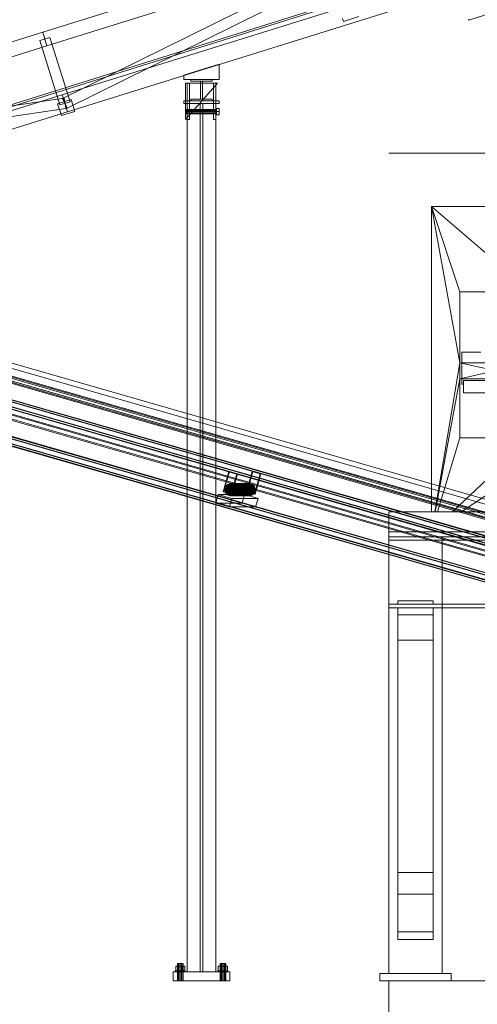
# Model space of a CAD drawing. Header units: millimetres. Extents: x -2233 to 61924, y -68080 to 6847.
# Tile 733 of 1022: x 22711 to 23999, y -67 to 2706. Entities that reach past the tile are written whole.
import ezdxf

# ---------------------------------------------------------------- set-up
doc = ezdxf.new("R2010")
doc.units = ezdxf.units.MM
for name, color, linetype, lineweight in [('COTAS_O', 1, 'Continuous', 0), ('COTAS_P', 1, 'Continuous', 0), ('lateral_briquetadora', 7, 'Continuous', 0), ('lateral_C02', 7, 'Continuous', 0), ('lateral_C10', 7, 'Continuous', 0)]:
    doc.layers.add(name, color=color, linetype=linetype, lineweight=lineweight)
doc.dimstyles.new('R19_100', dxfattribs={"dimtxt": 250, "dimasz": 150, "dimexe": 150, "dimexo": 80, "dimgap": 100, "dimtad": 1, "dimtih": 1, "dimtoh": 1, "dimdsep": 46, "dimcen": 0.09, "dimadec": 0, "dimazin": 0, "dimtfac": 1, "dimtdec": 4, "dimtofl": 0, "dimtmove": 0, "dimatfit": 3, "dimfxl": 1, "dimtolj": 1, "dimtzin": 0, "dimarcsym": 0})

# ---------------------------------------------------------------- blocks, each defined once
blk = doc.blocks.new('DIM_R27_4')
at = {"layer": 'COTAS_P'}
for p, q in [((15248.4, 1279.1), (24311.8, 4109.1)), ((24311.8, 4109.1), (24155.2, 4107.3)), ((24311.8, 4109.1), (24182.1, 4021.4)), ((24580.1, 3250), (24311.8, 4109.1)), ((15248.4, 1279.1), (15378.1, 1366.8)), ((15248.4, 1279.1), (15405, 1280.8)), ((15516.6, 420), (15248.4, 1279.1))]:
    blk.add_line(p, q, dxfattribs=at)
blk.add_text('9495 P', height=250, rotation=17.3406, dxfattribs=at).set_placement((19750.3, 2789.5))
blk = doc.blocks.new('DIM_R27_27')
at = {"layer": 'COTAS_O'}
for p, q in [((23750.1, 0), (23750.1, -900)), ((25950.1, 0), (25950.1, -900)), ((23750.1, -900), (23900.1, -855)), ((25950.1, -900), (25800.1, -855)), ((23750.1, -900), (25950.1, -900)), ((23750.1, -900), (23900.1, -945)), ((25950.1, -900), (25800.1, -945))]:
    blk.add_line(p, q, dxfattribs=at)
blk.add_text('2200 O', height=250, dxfattribs=at).set_placement((24850.1, -800))
blk = doc.blocks.new('DIM_R27_28')
at = {"layer": 'COTAS_O'}
for p, q in [((23750.1, 2330), (24450.1, 2330)), ((24450.1, 2330), (24405.1, 2180)), ((24450.1, 0), (24450.1, 2330)), ((24450.1, 2330), (24495.1, 2180)), ((24450.1, 0), (24405.1, 150)), ((24450.1, 0), (24495.1, 150)), ((23750.1, 0), (24450.1, 0))]:
    blk.add_line(p, q, dxfattribs=at)
blk.add_text('2330 O', height=250, rotation=90, dxfattribs=at).set_placement((24350.1, 1165))
blk = doc.blocks.new('DIM_R27_33')
at = {"layer": 'COTAS_P'}
for p, q in [((857.9, 0), (857.9, -2500)), ((61924.1, 0), (61924.1, -2500)), ((857.9, -2500), (1007.9, -2455)), ((61924.1, -2500), (61774.1, -2455)), ((857.9, -2500), (61924.1, -2500)), ((857.9, -2500), (1007.9, -2545)), ((61924.1, -2500), (61774.1, -2545))]:
    blk.add_line(p, q, dxfattribs=at)
blk.add_text('61066.24 P', height=250, dxfattribs=at).set_placement((31391, -2400))

msp = doc.modelspace()

# ---------------------------------------------------------------- linework, layer by layer
at = {"layer": 'lateral_briquetadora'}
for p, q in [((23870.067, 2180), (24150.067, 1940)), ((24350.067, 2180), (23870.067, 2180)), ((23870.067, 2180), (23950.067, 1940)), ((23870.067, 2180), (23950.067, 1740)), ((23870.067, 2180), (23870.067, 1320)), ((24054.359, 2180), (23870.067, 2180)), ((24052.224, 2180), (23870.067, 2180)), ((24050.067, 2180), (23870.067, 2180)), ((24047.911, 2180), (23870.067, 2180)), ((24045.775, 2180), (23870.067, 2180)), ((24043.681, 2180), (23870.067, 2180)), ((24041.648, 2180), (23870.067, 2180)), ((24039.697, 2180), (23870.067, 2180)), ((24037.845, 2180), (23870.067, 2180)), ((24036.111, 2180), (23870.067, 2180)), ((24034.511, 2180), (23870.067, 2180)), ((24033.061, 2180), (23870.067, 2180)), ((24031.775, 2180), (23870.067, 2180)), ((24030.665, 2180), (23870.067, 2180)), ((24029.742, 2180), (23870.067, 2180)), ((24029.015, 2180), (23870.067, 2180)), ((24028.49, 2180), (23870.067, 2180)), ((24028.173, 2180), (23870.067, 2180)), ((24028.067, 2180), (23870.067, 2180)), ((23950.067, 1940), (23950.067, 1740)), ((23950.067, 1940), (24150.067, 1940)), ((24036.111, 1940), (23950.067, 1940)), ((23950.067, 1940), (24034.511, 1940)), ((23950.067, 1940), (24033.061, 1940)), ((23950.067, 1940), (24031.775, 1940)), ((24037.845, 1940), (23950.067, 1940)), ((23950.067, 1940), (24030.665, 1940)), ((24039.697, 1940), (23950.067, 1940)), ((24041.648, 1940), (23950.067, 1940)), ((23950.067, 1940), (24029.742, 1940)), ((24043.681, 1940), (23950.067, 1940)), ((23950.067, 1940), (24029.015, 1940)), ((24045.775, 1940), (23950.067, 1940)), ((23950.067, 1940), (24028.49, 1940)), ((24047.911, 1940), (23950.067, 1940)), ((23950.067, 1940), (24028.173, 1940)), ((24050.067, 1940), (23950.067, 1940)), ((23950.067, 1940), (24028.067, 1940)), ((24009.102, 1770), (23955.067, 1770)), ((23955.067, 1770), (23955.067, 1680)), ((23950.067, 1740), (23879.479, 1320)), ((23950.067, 1740), (23950.067, 1695)), ((24150.067, 1695), (23950.067, 1740)), ((24150.067, 1740), (23950.067, 1740)), ((23950.067, 1695), (24150.067, 1740)), ((23950.067, 1695), (23880.462, 1320)), ((23950.067, 1695), (23950.067, 1529)), ((23950.067, 1695), (24150.067, 1695)), ((23960.067, 1680), (23955.067, 1680)), ((23960.067, 1690), (24000.067, 1690)), ((24045.413, 1690), (23960.067, 1690)), ((24278.603, 1690), (23960.067, 1690)), ((23960.067, 1690), (23960.067, 1655)), ((23960.067, 1690), (23960.067, 1680)), ((24052.227, 1655), (23960.067, 1655)), ((24289.677, 1655), (23960.067, 1655)), ((23950.067, 1529), (23886.973, 1320)), ((24150.067, 1529), (23929.237, 1320)), ((24150.067, 1529), (23950.067, 1529)), ((23954.067, 1320), (24230.067, 1504)), ((23750.067, 1320), (25950.067, 1320)), ((23750.067, 1320), (23750.067, 1264)), ((23870.067, 1320), (23879.479, 1320)), ((23870.067, 1320), (25830.067, 1320)), ((23879.479, 1320), (23880.462, 1320)), ((23880.462, 1320), (23886.973, 1320)), ((23886.973, 1320), (23929.237, 1320)), ((23929.237, 1320), (23954.067, 1320)), ((23954.067, 1320), (25456.734, 1320)), ((24243.401, 1320), (23954.067, 1320)), ((23750.067, 1240), (23750.067, 1264)), ((23750.067, 1264), (25950.067, 1264)), ((23750.067, 1250), (23750.067, 1264)), ((23750.067, 1264), (24150.067, 1264)), ((23750.067, 1250), (23900.067, 1250)), ((23750.067, 1240), (23750.067, 1250)), ((23750.067, 1250), (25950.067, 1250)), ((23900.067, 1240), (23900.067, 1250)), ((23900.067, 1250), (25800.067, 1250)), ((23900.067, 1250), (24150.067, 1250)), ((23750.067, 1240), (23900.067, 1240)), ((23750.067, 1060), (23750.067, 1240)), ((23750.067, 1240), (25950.067, 1240)), ((23900.067, 1060), (23900.067, 1240)), ((23900.067, 1240), (25800.067, 1240)), ((23750.067, 20), (23750.067, 1060)), ((23750.067, 1060), (23900.067, 1060)), ((23750.067, 1060), (25950.067, 1060)), ((23775.067, 1060), (23775.067, 1069.143)), ((23775.067, 1069.143), (23875.067, 1069.143)), ((23775.067, 1060), (23875.067, 1060)), ((23875.067, 1060), (23875.067, 1069.143)), ((23900.067, 1050), (23900.067, 1060)), ((23900.067, 1060), (25800.067, 1060)), ((23750.067, 20), (23750.067, 1050)), ((23750.067, 1050), (23900.067, 1050)), ((23775.067, 305.038), (23775.067, 1050)), ((23775.067, 1050), (23875.067, 1050)), ((23775.067, 1050), (23775.067, 1030)), ((23775.067, 1050), (23775.067, 243.475)), ((23775.067, 1030), (23875.067, 1030)), ((23875.067, 305.038), (23875.067, 1050)), ((23875.067, 1050), (23875.067, 1030)), ((23875.067, 1050), (23875.067, 243.475)), ((23900.067, 20), (23900.067, 1050)), ((23900.067, 1050), (25800.067, 1050)), ((23775.067, 137.184), (23775.067, 958.693)), ((23775.067, 958.693), (23875.067, 958.693)), ((23775.067, 958.693), (23775.067, 115.739)), ((23875.067, 137.184), (23875.067, 958.693)), ((23875.067, 958.693), (23875.067, 115.739)), ((23775.067, 137.184), (23775.067, 305.038)), ((23775.067, 305.038), (23875.067, 305.038)), ((23875.067, 137.184), (23875.067, 305.038)), ((23775.067, 115.739), (23775.067, 243.475)), ((23775.067, 243.475), (23875.067, 243.475)), ((23875.067, 115.739), (23875.067, 243.475)), ((23775.067, 137.184), (23875.067, 137.184)), ((23775.067, 115.739), (23875.067, 115.739)), ((23725.067, 0), (23725.067, 20)), ((23725.067, 20), (23925.067, 20)), ((23725.067, 0), (23925.067, 0)), ((23750.067, 20), (23900.067, 20)), ((23925.067, 0), (23925.067, 20))]:
    msp.add_line(p, q, dxfattribs=at)
at = {"layer": 'lateral_C02'}
for p, q in [((15575.415, 232.817), (24634.01, 3078.273)), ((15576.913, 228.047), (24635.508, 3073.503)), ((22775.666, 2670.874), (23921.126, 3028.536)), ((22831.602, 2483.861), (23920.432, 3022.888)), ((22844.912, 2456.976), (23933.742, 2996.002)), ((22787.589, 2632.692), (23933.048, 2990.354)), ((22830.806, 2494.282), (23976.266, 2851.944)), ((23975.038, 2704.895), (24395.04, 2836.038)), ((22845.709, 2446.555), (23991.168, 2804.217)), ((23619.674, 2708.963), (23622.059, 2701.326)), ((23622.059, 2701.326), (23665.968, 2715.037)), ((23974.144, 2707.759), (23975.038, 2704.895)), ((21630.207, 2313.212), (22775.666, 2670.874)), ((22775.666, 2670.874), (22787.589, 2632.692)), ((22795.946, 2656.254), (22767.309, 2647.312)), ((22823.939, 2465.948), (22767.309, 2647.312)), ((22795.946, 2656.254), (22852.576, 2474.889)), ((21642.129, 2275.03), (22787.589, 2632.692)), ((23172.458, 2549.628), (23272.458, 2580.852)), ((23272.458, 2537.628), (23272.458, 2580.852)), ((23172.458, 2549.628), (23172.458, 2537.628)), ((23172.458, 2537.628), (23272.458, 2537.628)), ((23177.756, 2424.628), (23267.756, 2527.628)), ((23267.756, 2527.628), (23177.756, 2527.628)), ((23177.756, 2527.628), (23177.756, 2424.628)), ((23182.756, 2424.628), (23182.756, 2527.628)), ((23182.756, 2527.628), (23188.756, 2527.628)), ((23188.756, 2424.628), (23188.756, 2527.628)), ((23192.756, 2532.628), (23192.756, 2537.628)), ((23192.756, 2537.628), (23252.756, 2537.628)), ((23252.756, 2532.628), (23192.756, 2532.628)), ((23220.256, 2482.628), (23220.256, 2532.628)), ((23220.256, 2532.628), (23225.256, 2532.628)), ((23225.256, 2532.628), (23225.256, 2482.628)), ((23252.756, 2537.628), (23252.756, 2532.628)), ((23256.756, 2424.628), (23256.756, 2527.628)), ((23256.756, 2527.628), (23262.756, 2527.628)), ((23262.756, 2424.628), (23262.756, 2527.628)), ((21633.991, 2308.962), (22836.081, 2485.26)), ((21685.346, 2136.62), (22830.806, 2494.282)), ((22817.676, 2469.23), (22855.858, 2481.152)), ((22817.676, 2469.23), (22828.108, 2435.821)), ((22852.576, 2474.889), (22823.939, 2465.948)), ((22830.806, 2494.282), (22845.709, 2446.555)), ((22831.602, 2483.861), (22844.912, 2456.976)), ((22836.081, 2485.26), (22840.434, 2455.577)), ((22866.29, 2447.743), (22855.858, 2481.152)), ((23172.756, 2477.628), (23272.756, 2477.628)), ((23172.756, 2477.628), (23172.756, 2469.628)), ((23172.756, 2469.628), (23272.756, 2469.628)), ((23182.756, 2469.628), (23262.756, 2469.628)), ((23182.756, 2469.628), (23182.756, 25)), ((23192.756, 2477.628), (23192.756, 2482.628)), ((23192.756, 2482.628), (23252.756, 2482.628)), ((23252.756, 2477.628), (23192.756, 2477.628)), ((23219.256, 2469.628), (23226.256, 2469.628)), ((23219.256, 2469.628), (23219.256, 25)), ((23225.256, 2482.628), (23220.256, 2482.628)), ((23226.256, 25), (23226.256, 2469.628)), ((23252.756, 2482.628), (23252.756, 2477.628)), ((23262.756, 25), (23262.756, 2469.628)), ((23272.756, 2469.628), (23272.756, 2477.628)), ((21638.344, 2279.28), (22840.434, 2455.577)), ((21700.249, 2088.893), (22845.709, 2446.555)), ((22828.108, 2435.821), (22866.29, 2447.743)), ((23180.756, 2452.67), (23180.756, 2453.528)), ((23180.756, 2453.528), (23264.756, 2453.528)), ((23180.756, 2450.328), (23180.756, 2452.67)), ((23180.756, 2452.67), (23264.756, 2452.67)), ((23180.756, 2447.128), (23180.756, 2450.328)), ((23180.756, 2450.328), (23264.756, 2450.328)), ((23180.756, 2443.928), (23180.756, 2447.128)), ((23264.756, 2447.128), (23180.756, 2447.128)), ((23180.756, 2443.928), (23180.756, 2441.585)), ((23180.756, 2443.928), (23264.756, 2443.928)), ((23180.756, 2441.585), (23180.756, 2440.728)), ((23180.756, 2441.585), (23264.756, 2441.585)), ((23180.756, 2440.728), (23264.756, 2440.728)), ((23264.756, 2447.128), (23264.756, 2456.134)), ((23264.756, 2456.134), (23272.756, 2456.134)), ((23264.756, 2452.67), (23264.756, 2453.528)), ((23264.756, 2450.328), (23264.756, 2452.67)), ((23264.756, 2447.128), (23264.756, 2450.328)), ((23264.756, 2447.128), (23264.756, 2443.928)), ((23264.756, 2438.121), (23264.756, 2447.128)), ((23272.756, 2447.128), (23264.756, 2447.128)), ((23264.756, 2443.928), (23264.756, 2441.585)), ((23264.756, 2441.585), (23264.756, 2440.728)), ((23272.756, 2447.128), (23272.756, 2456.134)), ((23272.756, 2447.128), (23272.756, 2438.121)), ((23188.756, 2424.628), (23182.756, 2424.628)), ((23262.756, 2424.628), (23256.756, 2424.628)), ((23264.756, 2438.121), (23272.756, 2438.121)), ((23149.821, 28), (23148.756, 28)), ((23148.756, 25), (23148.756, 28)), ((23152.856, 28), (23149.821, 28)), ((23149.821, 25), (23149.821, 28)), ((23156.356, 40.8), (23149.956, 40.8)), ((23149.956, 28), (23149.956, 40.8)), ((23156.356, 28), (23149.956, 28)), ((23157.398, 28), (23152.856, 28)), ((23152.856, 25), (23152.856, 28)), ((23155.828, 48), (23154.756, 48)), ((23154.756, 0), (23154.756, 48)), ((23158.756, 48), (23155.828, 48)), ((23155.828, 0), (23155.828, 48)), ((23169.156, 40.8), (23156.356, 40.8)), ((23156.356, 28), (23156.356, 40.8)), ((23169.156, 28), (23156.356, 28)), ((23162.756, 28), (23157.398, 28)), ((23157.398, 25), (23157.398, 28)), ((23162.756, 48), (23158.756, 48)), ((23158.756, 0), (23158.756, 48)), ((23166.756, 48), (23162.756, 48)), ((23162.756, 0), (23162.756, 48)), ((23168.113, 28), (23162.756, 28)), ((23162.756, 25), (23162.756, 28)), ((23169.684, 48), (23166.756, 48)), ((23166.756, 0), (23166.756, 48)), ((23172.655, 28), (23168.113, 28)), ((23168.113, 25), (23168.113, 28)), ((23175.556, 40.8), (23169.156, 40.8)), ((23169.156, 28), (23169.156, 40.8)), ((23169.156, 28), (23175.556, 28)), ((23170.756, 48), (23169.684, 48)), ((23169.684, 0), (23169.684, 48)), ((23170.756, 48), (23170.756, 0)), ((23175.69, 28), (23172.655, 28)), ((23172.655, 25), (23172.655, 28)), ((23175.556, 40.8), (23175.556, 28)), ((23176.756, 28), (23175.69, 28)), ((23175.69, 25), (23175.69, 28)), ((23176.756, 28), (23176.756, 25)), ((23269.821, 28), (23268.756, 28)), ((23268.756, 25), (23268.756, 28)), ((23272.856, 28), (23269.821, 28)), ((23269.821, 25), (23269.821, 28)), ((23276.356, 40.8), (23269.956, 40.8)), ((23269.956, 28), (23269.956, 40.8)), ((23276.356, 28), (23269.956, 28)), ((23277.398, 28), (23272.856, 28)), ((23272.856, 25), (23272.856, 28)), ((23275.828, 48), (23274.756, 48)), ((23274.756, 0), (23274.756, 48)), ((23278.756, 48), (23275.828, 48)), ((23275.828, 0), (23275.828, 48)), ((23289.156, 40.8), (23276.356, 40.8)), ((23276.356, 28), (23276.356, 40.8)), ((23289.156, 28), (23276.356, 28)), ((23282.756, 28), (23277.398, 28)), ((23277.398, 25), (23277.398, 28)), ((23282.756, 48), (23278.756, 48)), ((23278.756, 0), (23278.756, 48)), ((23286.756, 48), (23282.756, 48)), ((23282.756, 0), (23282.756, 48)), ((23288.113, 28), (23282.756, 28)), ((23282.756, 25), (23282.756, 28)), ((23289.684, 48), (23286.756, 48)), ((23286.756, 0), (23286.756, 48)), ((23292.655, 28), (23288.113, 28)), ((23288.113, 25), (23288.113, 28)), ((23295.556, 40.8), (23289.156, 40.8)), ((23289.156, 28), (23289.156, 40.8)), ((23289.156, 28), (23295.556, 28)), ((23290.756, 48), (23289.684, 48)), ((23289.684, 0), (23289.684, 48)), ((23290.756, 48), (23290.756, 0)), ((23295.69, 28), (23292.655, 28)), ((23292.655, 25), (23292.655, 28)), ((23295.556, 40.8), (23295.556, 28)), ((23296.756, 28), (23295.69, 28)), ((23295.69, 25), (23295.69, 28)), ((23296.756, 28), (23296.756, 25)), ((23142.756, 25), (23302.756, 25)), ((23142.756, 25), (23142.756, 0)), ((23142.756, 0), (23302.756, 0)), ((23149.821, 25), (23148.756, 25)), ((23152.856, 25), (23149.821, 25)), ((23157.398, 25), (23152.856, 25)), ((23155.828, 0), (23154.756, 0)), ((23158.756, 0), (23155.828, 0)), ((23162.756, 25), (23157.398, 25)), ((23162.756, 0), (23158.756, 0)), ((23168.113, 25), (23162.756, 25)), ((23166.756, 0), (23162.756, 0)), ((23169.684, 0), (23166.756, 0)), ((23172.655, 25), (23168.113, 25)), ((23169.684, 0), (23170.756, 0)), ((23175.69, 25), (23172.655, 25)), ((23175.69, 25), (23176.756, 25)), ((23182.756, 25), (23262.756, 25)), ((23219.256, 25), (23226.256, 25)), ((23269.821, 25), (23268.756, 25)), ((23272.856, 25), (23269.821, 25)), ((23277.398, 25), (23272.856, 25)), ((23275.828, 0), (23274.756, 0)), ((23278.756, 0), (23275.828, 0)), ((23282.756, 25), (23277.398, 25)), ((23282.756, 0), (23278.756, 0)), ((23288.113, 25), (23282.756, 25)), ((23286.756, 0), (23282.756, 0)), ((23289.684, 0), (23286.756, 0)), ((23292.655, 25), (23288.113, 25)), ((23289.684, 0), (23290.756, 0)), ((23295.69, 25), (23292.655, 25)), ((23295.69, 25), (23296.756, 25)), ((23302.756, 0), (23302.756, 25))]:
    msp.add_line(p, q, dxfattribs=at)
at = {"layer": 'lateral_C10'}
for p, q in [((18988.79, 2748.105), (27688.79, 248.105)), ((27689.597, 250.991), (18989.597, 2750.991)), ((27738.109, 248.105), (19038.109, 2748.105)), ((19038.916, 2750.991), (27738.916, 250.991)), ((27641.249, 301.027), (19055.13, 2768.302)), ((19055.623, 2768.302), (27641.742, 301.027)), ((27691.72, 301.027), (19105.6, 2768.302)), ((19106.094, 2768.302), (27692.213, 301.027)), ((19045.715, 2734.629), (27631.834, 267.353)), ((27632.328, 267.353), (19046.208, 2734.629)), ((19054.413, 2726.129), (27621.552, 264.308)), ((27622.359, 267.194), (19055.22, 2729.016)), ((19096.186, 2734.629), (27682.305, 267.353)), ((27682.798, 267.353), (19096.679, 2734.629)), ((27670.872, 264.308), (19103.733, 2726.129)), ((19104.54, 2729.016), (27671.679, 267.194)), ((18891.2, 2699.847), (27724.061, 161.669)), ((27725.675, 167.441), (18892.814, 2705.62)), ((18893.471, 2705.62), (27726.332, 167.441)), ((27728.171, 161.669), (18895.31, 2699.847)), ((18896.924, 2705.62), (27729.785, 167.441)), ((18961.069, 2699.847), (27793.93, 161.669)), ((27795.544, 167.441), (18962.683, 2705.62)), ((27798.04, 161.669), (18965.179, 2699.847)), ((27798.997, 167.441), (18966.136, 2705.62)), ((18966.793, 2705.62), (27799.654, 167.441)), ((18961.084, 2649.009), (27661.084, 149.009)), ((27661.891, 151.895), (18961.891, 2651.895)), ((27710.403, 149.009), (19010.403, 2649.009)), ((19011.21, 2651.895), (27711.21, 151.895)), ((27698.776, 71.232), (18865.914, 2609.41)), ((18870.024, 2609.41), (27702.886, 71.232)), ((27768.645, 71.232), (18935.784, 2609.41)), ((18939.894, 2609.41), (27772.755, 71.232)), ((18864.301, 2603.637), (27697.162, 65.459)), ((27697.819, 65.459), (18864.958, 2603.637)), ((27701.272, 65.459), (18868.411, 2603.637)), ((18934.17, 2603.637), (27767.031, 65.459)), ((18937.622, 2603.637), (27770.484, 65.459)), ((27771.141, 65.459), (18938.28, 2603.637)), ((23283.391, 1376.305), (23299.53, 1434.03)), ((23285.035, 1376.305), (23301.174, 1434.03)), ((23322.306, 1427.486), (23299.53, 1434.03)), ((23299.53, 1434.03), (23301.174, 1434.03)), ((23301.174, 1434.03), (23323.95, 1427.486)), ((23322.306, 1427.486), (23306.167, 1369.76)), ((23307.811, 1369.76), (23323.95, 1427.486)), ((23323.95, 1427.486), (23322.306, 1427.486)), ((23349.15, 1376.305), (23365.29, 1434.03)), ((23350.794, 1376.305), (23366.934, 1434.03)), ((23388.066, 1427.486), (23365.29, 1434.03)), ((23365.29, 1434.03), (23366.934, 1434.03)), ((23366.934, 1434.03), (23389.71, 1427.486)), ((23388.066, 1427.486), (23371.926, 1369.76)), ((23373.57, 1369.76), (23389.71, 1427.486)), ((23389.71, 1427.486), (23388.066, 1427.486)), ((23289.145, 1387.289), (23288.562, 1384.009)), ((23290.347, 1390.391), (23289.145, 1387.289)), ((23340.93, 1387.289), (23289.145, 1387.289)), ((23292.123, 1393.195), (23290.347, 1390.391)), ((23290.347, 1390.391), (23342.132, 1390.391)), ((23292.004, 1386.374), (23291.377, 1385.384)), ((23292.809, 1387.221), (23292.004, 1386.374)), ((23292.004, 1386.374), (23361.051, 1386.374)), ((23294.404, 1395.595), (23292.123, 1393.195)), ((23292.123, 1393.195), (23343.908, 1393.195)), ((23293.762, 1387.892), (23292.809, 1387.221)), ((23292.809, 1387.221), (23361.857, 1387.221)), ((23294.825, 1388.362), (23293.762, 1387.892)), ((23293.762, 1387.892), (23362.809, 1387.892)), ((23297.103, 1397.496), (23294.404, 1395.595)), ((23294.404, 1395.595), (23346.19, 1395.595)), ((23295.959, 1388.612), (23294.825, 1388.362)), ((23294.825, 1388.362), (23363.873, 1388.362)), ((23297.119, 1388.634), (23295.959, 1388.612)), ((23295.959, 1388.612), (23365.006, 1388.612)), ((23300.117, 1398.828), (23297.103, 1397.496)), ((23297.103, 1397.496), (23348.889, 1397.496)), ((23298.261, 1388.426), (23297.119, 1388.634)), ((23297.119, 1388.634), (23366.166, 1388.634)), ((23299.341, 1387.996), (23298.261, 1388.426)), ((23298.261, 1388.426), (23367.308, 1388.426)), ((23300.317, 1387.36), (23299.341, 1387.996)), ((23299.341, 1387.996), (23368.388, 1387.996)), ((23303.329, 1399.538), (23300.117, 1398.828)), ((23300.117, 1398.828), (23351.902, 1398.828)), ((23301.152, 1386.544), (23300.317, 1387.36)), ((23300.317, 1387.36), (23369.364, 1387.36)), ((23301.814, 1385.578), (23301.152, 1386.544)), ((23301.152, 1386.544), (23370.2, 1386.544)), ((23306.615, 1399.599), (23303.329, 1399.538)), ((23303.329, 1399.538), (23355.114, 1399.538)), ((23309.851, 1399.009), (23306.615, 1399.599)), ((23306.615, 1399.599), (23358.401, 1399.599)), ((23312.91, 1397.79), (23309.851, 1399.009)), ((23309.851, 1399.009), (23361.636, 1399.009)), ((23315.676, 1395.99), (23312.91, 1397.79)), ((23312.91, 1397.79), (23364.696, 1397.79)), ((23318.043, 1393.677), (23315.676, 1395.99)), ((23315.676, 1395.99), (23367.462, 1395.99)), ((23319.919, 1390.94), (23318.043, 1393.677)), ((23318.043, 1393.677), (23369.829, 1393.677)), ((23321.232, 1387.885), (23319.919, 1390.94)), ((23319.919, 1390.94), (23371.705, 1390.94)), ((23321.933, 1384.629), (23321.232, 1387.885)), ((23321.232, 1387.885), (23373.018, 1387.885)), ((23340.348, 1384.009), (23340.93, 1387.289)), ((23340.93, 1387.289), (23342.132, 1390.391)), ((23342.132, 1390.391), (23343.908, 1393.195)), ((23343.908, 1393.195), (23346.19, 1395.595)), ((23346.19, 1395.595), (23348.889, 1397.496)), ((23348.889, 1397.496), (23351.902, 1398.828)), ((23351.902, 1398.828), (23355.114, 1399.538)), ((23355.114, 1399.538), (23358.401, 1399.599)), ((23358.401, 1399.599), (23361.636, 1399.009)), ((23360.425, 1385.384), (23361.051, 1386.374)), ((23361.051, 1386.374), (23361.857, 1387.221)), ((23361.636, 1399.009), (23364.696, 1397.79)), ((23361.857, 1387.221), (23362.809, 1387.892)), ((23362.809, 1387.892), (23363.873, 1388.362)), ((23363.873, 1388.362), (23365.006, 1388.612)), ((23364.696, 1397.79), (23367.462, 1395.99)), ((23365.006, 1388.612), (23366.166, 1388.634)), ((23366.166, 1388.634), (23367.308, 1388.426)), ((23367.308, 1388.426), (23368.388, 1387.996)), ((23367.462, 1395.99), (23369.829, 1393.677)), ((23368.388, 1387.996), (23369.364, 1387.36)), ((23369.364, 1387.36), (23370.2, 1386.544)), ((23369.829, 1393.677), (23371.705, 1390.94)), ((23370.2, 1386.544), (23370.862, 1385.578)), ((23371.705, 1390.94), (23373.018, 1387.885)), ((23373.018, 1387.885), (23373.718, 1384.629)), ((23263.096, 1344.813), (23269.821, 1368.865)), ((23307.781, 1357.957), (23269.821, 1368.865)), ((23269.821, 1368.865), (23343.8, 1368.865)), ((23285.035, 1376.305), (23283.391, 1376.305)), ((23283.391, 1376.305), (23306.167, 1369.76)), ((23307.811, 1369.76), (23285.035, 1376.305)), ((23288.562, 1384.009), (23288.623, 1380.677)), ((23288.562, 1384.009), (23340.348, 1384.009)), ((23288.623, 1380.677), (23289.323, 1377.421)), ((23288.623, 1380.677), (23340.408, 1380.677)), ((23289.323, 1377.421), (23290.636, 1374.366)), ((23289.323, 1377.421), (23341.109, 1377.421)), ((23290.636, 1374.366), (23292.512, 1371.629)), ((23290.636, 1374.366), (23342.422, 1374.366)), ((23290.953, 1384.289), (23290.747, 1383.132)), ((23290.747, 1383.132), (23290.768, 1381.956)), ((23290.747, 1383.132), (23359.795, 1383.132)), ((23290.768, 1381.956), (23291.016, 1380.807)), ((23290.768, 1381.956), (23359.816, 1381.956)), ((23291.377, 1385.384), (23290.953, 1384.289)), ((23360, 1384.289), (23290.953, 1384.289)), ((23291.016, 1380.807), (23291.479, 1379.728)), ((23291.016, 1380.807), (23360.063, 1380.807)), ((23291.377, 1385.384), (23360.425, 1385.384)), ((23291.479, 1379.728), (23292.141, 1378.762)), ((23291.479, 1379.728), (23360.527, 1379.728)), ((23292.141, 1378.762), (23292.977, 1377.946)), ((23292.141, 1378.762), (23361.189, 1378.762)), ((23292.512, 1371.629), (23294.879, 1369.317)), ((23292.512, 1371.629), (23344.298, 1371.629)), ((23292.977, 1377.946), (23293.953, 1377.311)), ((23292.977, 1377.946), (23362.024, 1377.946)), ((23293.953, 1377.311), (23295.033, 1376.881)), ((23293.953, 1377.311), (23363, 1377.311)), ((23294.879, 1369.317), (23297.645, 1367.516)), ((23294.879, 1369.317), (23346.665, 1369.317)), ((23295.033, 1376.881), (23296.175, 1376.672)), ((23295.033, 1376.881), (23364.08, 1376.881)), ((23296.175, 1376.672), (23297.335, 1376.694)), ((23296.175, 1376.672), (23365.222, 1376.672)), ((23297.335, 1376.694), (23298.468, 1376.944)), ((23297.335, 1376.694), (23366.382, 1376.694)), ((23297.645, 1367.516), (23300.705, 1366.297)), ((23297.645, 1367.516), (23349.431, 1367.516)), ((23298.468, 1376.944), (23299.532, 1377.414)), ((23298.468, 1376.944), (23367.516, 1376.944)), ((23299.532, 1377.414), (23300.484, 1378.086)), ((23299.532, 1377.414), (23368.579, 1377.414)), ((23300.484, 1378.086), (23301.29, 1378.932)), ((23300.484, 1378.086), (23369.532, 1378.086)), ((23300.705, 1366.297), (23303.94, 1365.707)), ((23300.705, 1366.297), (23352.49, 1366.297)), ((23301.29, 1378.932), (23301.916, 1379.922)), ((23301.29, 1378.932), (23370.337, 1378.932)), ((23302.278, 1384.5), (23301.814, 1385.578)), ((23301.814, 1385.578), (23370.862, 1385.578)), ((23301.916, 1379.922), (23302.341, 1381.017)), ((23301.916, 1379.922), (23370.964, 1379.922)), ((23302.525, 1383.351), (23302.278, 1384.5)), ((23302.278, 1384.5), (23371.325, 1384.5)), ((23302.341, 1381.017), (23302.546, 1382.175)), ((23302.341, 1381.017), (23371.388, 1381.017)), ((23302.546, 1382.175), (23302.525, 1383.351)), ((23302.525, 1383.351), (23371.573, 1383.351)), ((23302.546, 1382.175), (23371.594, 1382.175)), ((23303.94, 1365.707), (23307.227, 1365.768)), ((23303.94, 1365.707), (23355.726, 1365.707)), ((23306.167, 1369.76), (23307.811, 1369.76)), ((23307.227, 1365.768), (23310.439, 1366.478)), ((23307.227, 1365.768), (23359.012, 1365.768)), ((23310.439, 1366.478), (23313.452, 1367.81)), ((23310.439, 1366.478), (23362.224, 1366.478)), ((23313.452, 1367.81), (23316.151, 1369.712)), ((23313.452, 1367.81), (23365.238, 1367.81)), ((23316.151, 1369.712), (23318.433, 1372.111)), ((23316.151, 1369.712), (23367.937, 1369.712)), ((23318.433, 1372.111), (23320.209, 1374.915)), ((23318.433, 1372.111), (23370.218, 1372.111)), ((23320.209, 1374.915), (23321.411, 1378.017)), ((23320.209, 1374.915), (23371.994, 1374.915)), ((23321.411, 1378.017), (23321.993, 1381.297)), ((23321.411, 1378.017), (23373.196, 1378.017)), ((23321.993, 1381.297), (23321.933, 1384.629)), ((23321.933, 1384.629), (23373.718, 1384.629)), ((23321.993, 1381.297), (23373.779, 1381.297)), ((23337.075, 1344.813), (23343.8, 1368.865)), ((23340.408, 1380.677), (23340.348, 1384.009)), ((23341.109, 1377.421), (23340.408, 1380.677)), ((23342.422, 1374.366), (23341.109, 1377.421)), ((23344.298, 1371.629), (23342.422, 1374.366)), ((23343.8, 1368.865), (23381.761, 1357.957)), ((23346.665, 1369.317), (23344.298, 1371.629)), ((23349.431, 1367.516), (23346.665, 1369.317)), ((23350.794, 1376.305), (23349.15, 1376.305)), ((23349.15, 1376.305), (23371.926, 1369.76)), ((23352.49, 1366.297), (23349.431, 1367.516)), ((23373.57, 1369.76), (23350.794, 1376.305)), ((23355.726, 1365.707), (23352.49, 1366.297)), ((23359.012, 1365.768), (23355.726, 1365.707)), ((23362.224, 1366.478), (23359.012, 1365.768)), ((23359.795, 1383.132), (23360, 1384.289)), ((23359.816, 1381.956), (23359.795, 1383.132)), ((23360.063, 1380.807), (23359.816, 1381.956)), ((23360, 1384.289), (23360.425, 1385.384)), ((23360.527, 1379.728), (23360.063, 1380.807)), ((23361.189, 1378.762), (23360.527, 1379.728)), ((23362.024, 1377.946), (23361.189, 1378.762)), ((23363, 1377.311), (23362.024, 1377.946)), ((23365.238, 1367.81), (23362.224, 1366.478)), ((23364.08, 1376.881), (23363, 1377.311)), ((23365.222, 1376.672), (23364.08, 1376.881)), ((23366.382, 1376.694), (23365.222, 1376.672)), ((23367.937, 1369.712), (23365.238, 1367.81)), ((23367.516, 1376.944), (23366.382, 1376.694)), ((23368.579, 1377.414), (23367.516, 1376.944)), ((23370.218, 1372.111), (23367.937, 1369.712)), ((23369.532, 1378.086), (23368.579, 1377.414)), ((23370.337, 1378.932), (23369.532, 1378.086)), ((23371.994, 1374.915), (23370.218, 1372.111)), ((23370.964, 1379.922), (23370.337, 1378.932)), ((23370.862, 1385.578), (23371.325, 1384.5)), ((23371.388, 1381.017), (23370.964, 1379.922)), ((23371.325, 1384.5), (23371.573, 1383.351)), ((23371.594, 1382.175), (23371.388, 1381.017)), ((23371.573, 1383.351), (23371.594, 1382.175)), ((23371.926, 1369.76), (23373.57, 1369.76)), ((23373.196, 1378.017), (23371.994, 1374.915)), ((23373.779, 1381.297), (23373.196, 1378.017)), ((23373.718, 1384.629), (23373.779, 1381.297)), ((23337.075, 1344.813), (23263.096, 1344.813)), ((23263.096, 1344.813), (23301.056, 1333.905)), ((23307.781, 1357.957), (23301.056, 1333.905)), ((23301.056, 1333.905), (23375.036, 1333.905)), ((23381.761, 1357.957), (23307.781, 1357.957)), ((23375.036, 1333.905), (23337.075, 1344.813)), ((23375.036, 1333.905), (23381.761, 1357.957))]:
    msp.add_line(p, q, dxfattribs=at)

# ---------------------------------------------------------------- dimensions: what is measured, and where the dimension line sits
at = {"layer": 'COTAS_O'}
for p2, distance, picture, middle in [((23750.067, 2330), -700, 'DIM_R27_28', (24450.067, 1165)), ((25950.067, 0), -900, 'DIM_R27_27', (24850.067, -900))]:
    dim = msp.add_aligned_dim(p1=(23750.067, 0), p2=p2, distance=distance, text='<> O', dimstyle='R19_100', dxfattribs=at)
    dim.commit()
    dim.dimension.update_dxf_attribs({"geometry": picture, "text_midpoint": middle})
at = {"layer": 'COTAS_P'}
for p1, p2, distance, picture, middle in [((15516.618, 420), (24580.067, 3250), 900, 'DIM_R27_4', (19780.096, 2694.095)), ((857.898, 0), (61924.134, 0), -2500, 'DIM_R27_33', (31391.016, -2500))]:
    dim = msp.add_aligned_dim(p1=p1, p2=p2, distance=distance, text='<> P', dimstyle='R19_100', dxfattribs=at)
    dim.commit()
    dim.dimension.update_dxf_attribs({"geometry": picture, "text_midpoint": middle})

doc.saveas('drawing.dxf')
